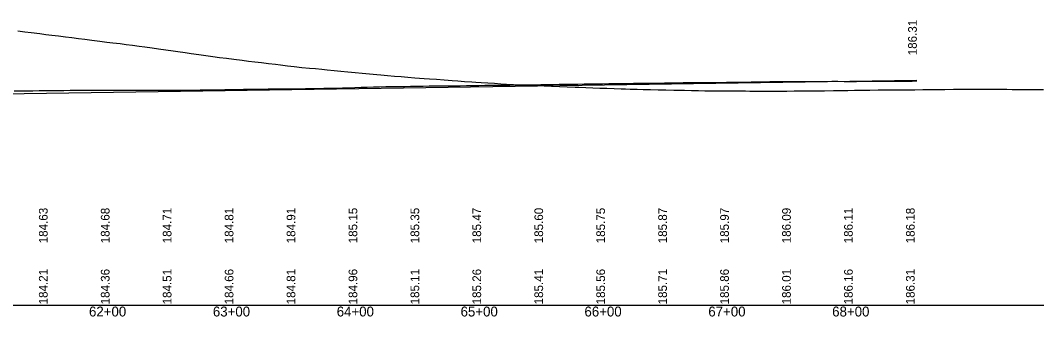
# Model space of a CAD drawing. Extents: x 1876258 to 1932803, y 754739 to 837911.
# Drawn here: x 1882790 to 1883611, y 820541 to 820780 of the extents above; entities that cross this region are included whole.
import ezdxf

# ---------------------------------------------------------------- set-up
doc = ezdxf.new("R2010")
doc.units = 0
for name, color, linetype in [('RD_DDB_Profile_EX', 7, 'Continuous'), ('RD_DDB_Profile_Lbl', 7, 'Continuous'), ('RD_DDB_Profile_PR', 7, 'Continuous'), ('RD_DDB_StaTX', 7, 'Continuous'), ('RD_DDB_StripGrade', 7, 'Continuous'), ('RD_GPK_Profile_Cell', 7, 'Continuous'), ('RD_Sketch1', 7, 'Continuous')]:
    doc.layers.add(name, color=color, linetype=linetype)

msp = doc.modelspace()

# ---------------------------------------------------------------- linework, layer by layer
at = {"layer": 'RD_DDB_Profile_EX'}
for points in [[(1882890.15, 820723.51), (1882895.15, 820723.5), (1882900.15, 820723.53), (1882905.15, 820723.61), (1882910.15, 820723.68), (1882915.15, 820723.68), (1882920.15, 820723.67), (1882925.15, 820723.7), (1882930.15, 820723.71), (1882935.15, 820723.72), (1882940.15, 820723.77), (1882945.15, 820723.81), (1882950.15, 820723.89), (1882955.15, 820724.01), (1882960.15, 820724.12), (1882965.15, 820724.21), (1882970.15, 820724.31), (1882975.15, 820724.36), (1882980.15, 820724.39), (1882985.15, 820724.44), (1882990.15, 820724.54), (1882995.15, 820724.64), (1883000.15, 820724.64), (1883005.15, 820724.64), (1883010.15, 820724.66), (1883015.15, 820724.72), (1883020.15, 820724.8), (1883025.15, 820724.89), (1883030.15, 820725.03), (1883035.15, 820725.18), (1883040.15, 820725.24), (1883045.15, 820725.28), (1883050.15, 820725.39), (1883055.15, 820725.58), (1883060.15, 820725.75), (1883065.15, 820725.94), (1883070.15, 820726.12), (1883075.15, 820726.26), (1883080.15, 820726.36), (1883085.15, 820726.45), (1883090.15, 820726.55), (1883095.15, 820726.61), (1883100.15, 820726.67), (1883105.15, 820726.73), (1883110.15, 820726.81), (1883115.15, 820726.91), (1883120.15, 820727.01), (1883125.15, 820727.08), (1883130.15, 820727.13), (1883135.15, 820727.14), (1883140.15, 820727.15), (1883145.15, 820727.21), (1883150.15, 820727.29), (1883155.15, 820727.36), (1883160.15, 820727.43), (1883165.15, 820727.49), (1883170.15, 820727.55), (1883175.15, 820727.6), (1883180.15, 820727.67), (1883185.15, 820727.74), (1883190.15, 820727.82), (1883195.15, 820727.9), (1883200.15, 820727.96), (1883205.15, 820728.01), (1883210.15, 820728.09), (1883215.15, 820728.19), (1883220.15, 820728.28), (1883225.15, 820728.34), (1883230.15, 820728.39), (1883235.15, 820728.44), (1883240.15, 820728.52), (1883245.15, 820728.58), (1883250.15, 820728.65), (1883255.15, 820728.75), (1883260.15, 820728.82), (1883265.15, 820728.88), (1883270.15, 820728.95), (1883275.15, 820729.01), (1883280.15, 820729.06), (1883285.15, 820729.1), (1883290.15, 820729.15), (1883295.15, 820729.22), (1883300.15, 820729.29), (1883305.15, 820729.33), (1883310.15, 820729.41), (1883315.15, 820729.48), (1883320.15, 820729.56), (1883325.15, 820729.63), (1883330.15, 820729.7), (1883335.15, 820729.75), (1883340.15, 820729.79), (1883345.15, 820729.81), (1883350.15, 820729.84), (1883355.15, 820729.88), (1883360.15, 820729.95), (1883365.15, 820729.99), (1883370.15, 820730.05), (1883375.15, 820730.16), (1883380.15, 820730.19), (1883385.15, 820730.24), (1883390.15, 820730.38)], [(1883390.15, 820730.38), (1883395.15, 820730.48), (1883400.15, 820730.54), (1883405.15, 820730.54), (1883410.15, 820730.55), (1883415.15, 820730.57), (1883420.15, 820730.61), (1883425.15, 820730.64), (1883430.15, 820730.64), (1883435.15, 820730.65), (1883440.15, 820730.69), (1883445.15, 820730.74), (1883450.15, 820730.72), (1883455.15, 820730.67), (1883460.15, 820730.65), (1883465.15, 820730.68), (1883470.15, 820730.73), (1883475.15, 820730.74), (1883480.15, 820730.74), (1883485.15, 820730.76), (1883490.15, 820730.8), (1883495.15, 820730.83), (1883500.15, 820730.86), (1883505.15, 820730.92), (1883510.15, 820730.97), (1883513.81, 820731.05)], [(1882785.15, 820723.01), (1882790.15, 820723.03), (1882795.15, 820723.05), (1882800.15, 820723.12), (1882805.15, 820723.2), (1882810.15, 820723.25), (1882815.15, 820723.3), (1882820.15, 820723.34), (1882825.15, 820723.4), (1882830.15, 820723.46), (1882835.15, 820723.5), (1882840.15, 820723.51), (1882845.15, 820723.53), (1882850.15, 820723.53), (1882855.15, 820723.52), (1882860.15, 820723.51), (1882865.15, 820723.5), (1882870.15, 820723.5), (1882875.15, 820723.51), (1882880.15, 820723.51), (1882885.15, 820723.52), (1882890.15, 820723.51)]]:
    msp.add_lwpolyline(points, dxfattribs=at)
at = {"layer": 'RD_DDB_Profile_PR'}
msp.add_line((1882775.08, 820720.61), (1883513.81, 820731.69), dxfattribs=at)
at = {"layer": 'RD_GPK_Profile_Cell'}
msp.add_line((1878363.08, 820550.13), (1884763.08, 820550.13), dxfattribs=at)
at = {"layer": 'RD_Sketch1'}
msp.add_lwpolyline([(1882788.01, 820771.43), (1882793.77, 820770.7), (1882798.92, 820770.04), (1882805.78, 820769.19), (1882810.7, 820768.56), (1882815.51, 820767.98), (1882820.78, 820767.32), (1882826.39, 820766.62), (1882831.74, 820765.98), (1882837.06, 820765.31), (1882842.17, 820764.73), (1882847.8, 820763.97), (1882854.35, 820762.99), (1882859.92, 820762.27), (1882864.7, 820761.74), (1882870.52, 820761.13), (1882875.37, 820760.46), (1882880.63, 820759.77), (1882885.9, 820759.03), (1882890.55, 820758.41), (1882896.47, 820757.59), (1882901.59, 820756.9), (1882907.6, 820756.08), (1882913.32, 820755.26), (1882917.32, 820754.72), (1882923.15, 820753.97), (1882927.97, 820753.26), (1882934.04, 820752.32), (1882939.78, 820751.48), (1882945.59, 820750.67), (1882950.83, 820750.04), (1882956.62, 820749.35), (1882962.51, 820748.62), (1882969.23, 820747.65), (1882974.16, 820746.95), (1882979.36, 820746.36), (1882984.73, 820745.79), (1882990.4, 820745.07), (1882996.02, 820744.41), (1883000.03, 820743.95), (1883005.78, 820743.27), (1883011.13, 820742.58), (1883017.36, 820741.94), (1883023.59, 820741.35), (1883028.39, 820740.93), (1883033.51, 820740.45), (1883037.87, 820740.06), (1883043.33, 820739.51), (1883048.85, 820738.96), (1883054.39, 820738.43), (1883060.33, 820737.85), (1883066.12, 820737.31), (1883071.91, 820736.8), (1883077.77, 820736.21), (1883081.04, 820735.89), (1883086.41, 820735.36), (1883092.23, 820734.92), (1883097.62, 820734.49), (1883102.8, 820734), (1883108.5, 820733.54), (1883116.03, 820733.01), (1883120.34, 820732.74), (1883125.98, 820732.33), (1883132.2, 820731.85), (1883138.59, 820731.35), (1883143.37, 820731.01), (1883148.76, 820730.65), (1883154.61, 820730.23), (1883157.82, 820730.07), (1883162.04, 820729.77), (1883167.57, 820729.44), (1883172.75, 820729.13), (1883177.99, 820728.8), (1883182.62, 820728.54), (1883188.31, 820728.17), (1883193.08, 820727.92), (1883194.23, 820727.89), (1883198.38, 820727.7), (1883202.19, 820727.62), (1883207.9, 820727.43), (1883212.99, 820727.17), (1883218.87, 820726.94), (1883225.33, 820726.62), (1883231.54, 820726.34), (1883238.08, 820726.03), (1883241.01, 820725.94), (1883246.64, 820725.73), (1883252.12, 820725.46), (1883257.96, 820725.27), (1883263.59, 820725.09), (1883269.55, 820724.92), (1883275.17, 820724.74), (1883278.6, 820724.65), (1883282.5, 820724.51), (1883287.93, 820724.34), (1883293.01, 820724.21), (1883298.94, 820724.07), (1883305.13, 820723.93), (1883311.11, 820723.79), (1883317.53, 820723.64), (1883320.96, 820723.55), (1883326.3, 820723.46), (1883331.81, 820723.32), (1883337.63, 820723.19), (1883342.55, 820723.14), (1883349.32, 820723.11), (1883356.53, 820723.1), (1883360.24, 820723.06), (1883365.49, 820722.98), (1883371.12, 820722.92), (1883375.55, 820722.92), (1883378.95, 820722.91), (1883384.94, 820722.88), (1883390.42, 820722.85), (1883396.82, 820722.86), (1883402.48, 820722.86), (1883409, 820722.88), (1883414.75, 820722.92), (1883421.28, 820722.96), (1883426.7, 820722.98), (1883433.56, 820723.09), (1883439.24, 820723.13), (1883446.58, 820723.24), (1883452.07, 820723.3), (1883458.19, 820723.38), (1883463.55, 820723.46), (1883470.35, 820723.55), (1883475.82, 820723.61), (1883482.56, 820723.72), (1883488.01, 820723.8), (1883494.76, 820723.81), (1883500.1, 820723.82), (1883506.93, 820723.86), (1883512.16, 820723.95), (1883518.7, 820724.05), (1883523.71, 820724.1), (1883530.98, 820724.17), (1883536.38, 820724.19), (1883543.36, 820724.26), (1883548.5, 820724.3), (1883555.43, 820724.32), (1883560.92, 820724.33), (1883567.95, 820724.34), (1883572.96, 820724.35), (1883580.58, 820724.35), (1883586.55, 820724.3), (1883590.68, 820724.02), (1883592.62, 820724.02), (1883602.54, 820723.99), (1883604.77, 820724.01), (1883616.14, 820724.15)], dxfattribs=at)
msp.add_lwpolyline([(1882788.01, 820771.43), (1882793.77, 820770.7), (1882798.92, 820770.04), (1882805.78, 820769.19), (1882810.7, 820768.56), (1882815.51, 820767.98), (1882820.78, 820767.32), (1882826.39, 820766.62), (1882831.74, 820765.98), (1882837.06, 820765.31), (1882842.17, 820764.73), (1882847.8, 820763.97), (1882854.35, 820762.99), (1882859.92, 820762.27), (1882864.7, 820761.74), (1882870.52, 820761.13), (1882875.37, 820760.46), (1882880.63, 820759.77), (1882885.9, 820759.03), (1882890.55, 820758.41), (1882896.47, 820757.59), (1882901.59, 820756.9), (1882907.6, 820756.08), (1882913.32, 820755.26), (1882917.32, 820754.72), (1882923.15, 820753.97), (1882927.97, 820753.26), (1882934.04, 820752.32), (1882939.78, 820751.48), (1882945.59, 820750.67), (1882950.83, 820750.04), (1882956.62, 820749.35), (1882962.51, 820748.62), (1882969.23, 820747.65), (1882974.16, 820746.95), (1882979.36, 820746.36), (1882984.73, 820745.79), (1882990.4, 820745.07), (1882996.02, 820744.41), (1883000.03, 820743.95), (1883005.78, 820743.27), (1883011.13, 820742.58), (1883017.36, 820741.94), (1883023.59, 820741.35), (1883028.39, 820740.93), (1883033.51, 820740.45), (1883037.87, 820740.06), (1883043.33, 820739.51), (1883048.85, 820738.96), (1883054.39, 820738.43), (1883060.33, 820737.85), (1883066.12, 820737.31), (1883071.91, 820736.8), (1883077.77, 820736.21), (1883081.04, 820735.89), (1883086.41, 820735.36), (1883092.23, 820734.92), (1883097.62, 820734.49), (1883102.8, 820734), (1883108.5, 820733.54), (1883116.03, 820733.01), (1883120.34, 820732.74), (1883125.98, 820732.33), (1883132.2, 820731.85), (1883138.59, 820731.35), (1883143.37, 820731.01), (1883148.76, 820730.65), (1883154.61, 820730.23), (1883157.82, 820730.07), (1883162.04, 820729.77), (1883167.57, 820729.44), (1883172.75, 820729.13), (1883177.99, 820728.8), (1883182.62, 820728.54), (1883188.31, 820728.17), (1883193.08, 820727.92), (1883194.23, 820727.89), (1883198.38, 820727.7), (1883202.19, 820727.62), (1883207.9, 820727.43), (1883212.99, 820727.17), (1883218.87, 820726.94), (1883225.33, 820726.62), (1883231.54, 820726.34), (1883238.08, 820726.03), (1883241.01, 820725.94), (1883246.64, 820725.73), (1883252.12, 820725.46), (1883257.96, 820725.27), (1883263.59, 820725.09), (1883269.55, 820724.92), (1883275.17, 820724.74), (1883278.6, 820724.65), (1883282.5, 820724.51), (1883287.93, 820724.34), (1883293.01, 820724.21), (1883298.94, 820724.07), (1883305.13, 820723.93), (1883311.11, 820723.79), (1883317.53, 820723.64), (1883320.96, 820723.55), (1883326.3, 820723.46), (1883331.81, 820723.32), (1883337.63, 820723.19), (1883342.55, 820723.14), (1883349.32, 820723.11), (1883356.53, 820723.1), (1883360.24, 820723.06), (1883365.49, 820722.98), (1883371.12, 820722.92), (1883375.55, 820722.92), (1883378.95, 820722.91), (1883384.94, 820722.88), (1883390.42, 820722.85), (1883396.82, 820722.86), (1883402.48, 820722.86), (1883409, 820722.88), (1883414.75, 820722.92), (1883421.28, 820722.96), (1883426.7, 820722.98), (1883433.56, 820723.09), (1883439.24, 820723.13), (1883446.58, 820723.24), (1883452.07, 820723.3), (1883458.19, 820723.38), (1883463.55, 820723.46), (1883470.35, 820723.55), (1883475.82, 820723.61), (1883482.56, 820723.72), (1883488.01, 820723.8), (1883494.76, 820723.81), (1883500.1, 820723.82), (1883506.93, 820723.86), (1883512.16, 820723.95), (1883518.7, 820724.05), (1883523.71, 820724.1), (1883530.98, 820724.17), (1883536.38, 820724.19), (1883543.36, 820724.26), (1883548.5, 820724.3), (1883555.43, 820724.32), (1883560.92, 820724.33), (1883567.95, 820724.34), (1883572.96, 820724.35), (1883580.58, 820724.35), (1883586.55, 820724.3), (1883590.68, 820724.02), (1883592.62, 820724.02), (1883602.54, 820723.99), (1883604.77, 820724.01), (1883616.14, 820724.15)], dxfattribs=at)
msp.add_lwpolyline([(1882788.01, 820771.43), (1882793.77, 820770.7), (1882798.92, 820770.04), (1882805.78, 820769.19), (1882810.7, 820768.56), (1882815.51, 820767.98), (1882820.78, 820767.32), (1882826.39, 820766.62), (1882831.74, 820765.98), (1882837.06, 820765.31), (1882842.17, 820764.73), (1882847.8, 820763.97), (1882854.35, 820762.99), (1882859.92, 820762.27), (1882864.7, 820761.74), (1882870.52, 820761.13), (1882875.37, 820760.46), (1882880.63, 820759.77), (1882885.9, 820759.03), (1882890.55, 820758.41), (1882896.47, 820757.59), (1882901.59, 820756.9), (1882907.6, 820756.08), (1882913.32, 820755.26), (1882917.32, 820754.72), (1882923.15, 820753.97), (1882927.97, 820753.26), (1882934.04, 820752.32), (1882939.78, 820751.48), (1882945.59, 820750.67), (1882950.83, 820750.04), (1882956.62, 820749.35), (1882962.51, 820748.62), (1882969.23, 820747.65), (1882974.16, 820746.95), (1882979.36, 820746.36), (1882984.73, 820745.79), (1882990.4, 820745.07), (1882996.02, 820744.41), (1883000.03, 820743.95), (1883005.78, 820743.27), (1883011.13, 820742.58), (1883017.36, 820741.94), (1883023.59, 820741.35), (1883028.39, 820740.93), (1883033.51, 820740.45), (1883037.87, 820740.06), (1883043.33, 820739.51), (1883048.85, 820738.96), (1883054.39, 820738.43), (1883060.33, 820737.85), (1883066.12, 820737.31), (1883071.91, 820736.8), (1883077.77, 820736.21), (1883081.04, 820735.89), (1883086.41, 820735.36), (1883092.23, 820734.92), (1883097.62, 820734.49), (1883102.8, 820734), (1883108.5, 820733.54), (1883116.03, 820733.01), (1883120.34, 820732.74), (1883125.98, 820732.33), (1883132.2, 820731.85), (1883138.59, 820731.35), (1883143.37, 820731.01), (1883148.76, 820730.65), (1883154.61, 820730.23), (1883157.82, 820730.07), (1883162.04, 820729.77), (1883167.57, 820729.44), (1883172.75, 820729.13), (1883177.99, 820728.8), (1883182.62, 820728.54), (1883188.31, 820728.17), (1883193.08, 820727.92), (1883194.23, 820727.89), (1883198.38, 820727.7), (1883202.19, 820727.62), (1883207.9, 820727.43), (1883212.99, 820727.17), (1883218.87, 820726.94), (1883225.33, 820726.62), (1883231.54, 820726.34), (1883238.08, 820726.03), (1883241.01, 820725.94), (1883246.64, 820725.73), (1883252.12, 820725.46), (1883257.96, 820725.27), (1883263.59, 820725.09), (1883269.55, 820724.92), (1883275.17, 820724.74), (1883278.6, 820724.65), (1883282.5, 820724.51), (1883287.93, 820724.34), (1883293.01, 820724.21), (1883298.94, 820724.07), (1883305.13, 820723.93), (1883311.11, 820723.79), (1883317.53, 820723.64), (1883320.96, 820723.55), (1883326.3, 820723.46), (1883331.81, 820723.32), (1883337.63, 820723.19), (1883342.55, 820723.14), (1883349.32, 820723.11), (1883356.53, 820723.1), (1883360.24, 820723.06), (1883365.49, 820722.98), (1883371.12, 820722.92), (1883375.55, 820722.92), (1883378.95, 820722.91), (1883384.94, 820722.88), (1883390.42, 820722.85), (1883396.82, 820722.86), (1883402.48, 820722.86), (1883409, 820722.88), (1883414.75, 820722.92), (1883421.28, 820722.96), (1883426.7, 820722.98), (1883433.56, 820723.09), (1883439.24, 820723.13), (1883446.58, 820723.24), (1883452.07, 820723.3), (1883458.19, 820723.38), (1883463.55, 820723.46), (1883470.35, 820723.55), (1883475.82, 820723.61), (1883482.56, 820723.72), (1883488.01, 820723.8), (1883494.76, 820723.81), (1883500.1, 820723.82), (1883506.93, 820723.86), (1883512.16, 820723.95), (1883518.7, 820724.05), (1883523.71, 820724.1), (1883530.98, 820724.17), (1883536.38, 820724.19), (1883543.36, 820724.26), (1883548.5, 820724.3), (1883555.43, 820724.32), (1883560.92, 820724.33), (1883567.95, 820724.34), (1883572.96, 820724.35), (1883580.58, 820724.35), (1883586.55, 820724.3), (1883590.68, 820724.02), (1883592.62, 820724.02), (1883602.54, 820723.99), (1883604.77, 820724.01), (1883616.14, 820724.15)], dxfattribs=at)

# ---------------------------------------------------------------- texts
at = {"layer": 'RD_DDB_Profile_Lbl'}
msp.add_text('186.31', height=7, rotation=90, dxfattribs=at).set_placement((1883513.81, 820751.69))
at = {"layer": 'RD_DDB_StaTX'}
for s, p in [('62+00', (1882845.49, 820541.13)), ('63+00', (1882945.49, 820541.13)), ('64+00', (1883045.49, 820541.13)), ('65+00', (1883145.49, 820541.13)), ('66+00', (1883245.49, 820541.13)), ('67+00', (1883345.49, 820541.13)), ('68+00', (1883445.49, 820541.13))]:
    msp.add_text(s, height=8, dxfattribs=at).set_placement(p)
at = {"layer": 'RD_DDB_StripGrade'}
for s, p in [('185.60', (1883212.08, 820600.13)), ('184.63', (1882812.08, 820600.13)), ('184.68', (1882862.08, 820600.13)), ('184.71', (1882912.08, 820600.13)), ('184.81', (1882962.08, 820600.13)), ('184.91', (1883012.08, 820600.13)), ('185.15', (1883062.08, 820600.13)), ('185.35', (1883112.08, 820600.13)), ('185.47', (1883162.08, 820600.13)), ('185.75', (1883262.08, 820600.13)), ('185.87', (1883312.08, 820600.13)), ('185.97', (1883362.08, 820600.13)), ('186.09', (1883412.08, 820600.13)), ('186.11', (1883462.08, 820600.13)), ('186.18', (1883512.08, 820600.13)), ('184.21', (1882812.08, 820550.88)), ('184.36', (1882862.08, 820550.88)), ('184.51', (1882912.08, 820550.88)), ('184.66', (1882962.08, 820550.88)), ('184.81', (1883012.08, 820550.88)), ('184.96', (1883062.08, 820550.88)), ('185.11', (1883112.08, 820550.88)), ('185.26', (1883162.08, 820550.88)), ('185.41', (1883212.08, 820550.88)), ('185.56', (1883262.08, 820550.88)), ('185.71', (1883312.08, 820550.88)), ('185.86', (1883362.08, 820550.88)), ('186.01', (1883412.08, 820550.88)), ('186.16', (1883462.08, 820550.88)), ('186.31', (1883512.08, 820550.88))]:
    msp.add_text(s, height=7, rotation=90, dxfattribs=at).set_placement(p)

doc.saveas('drawing.dxf')
